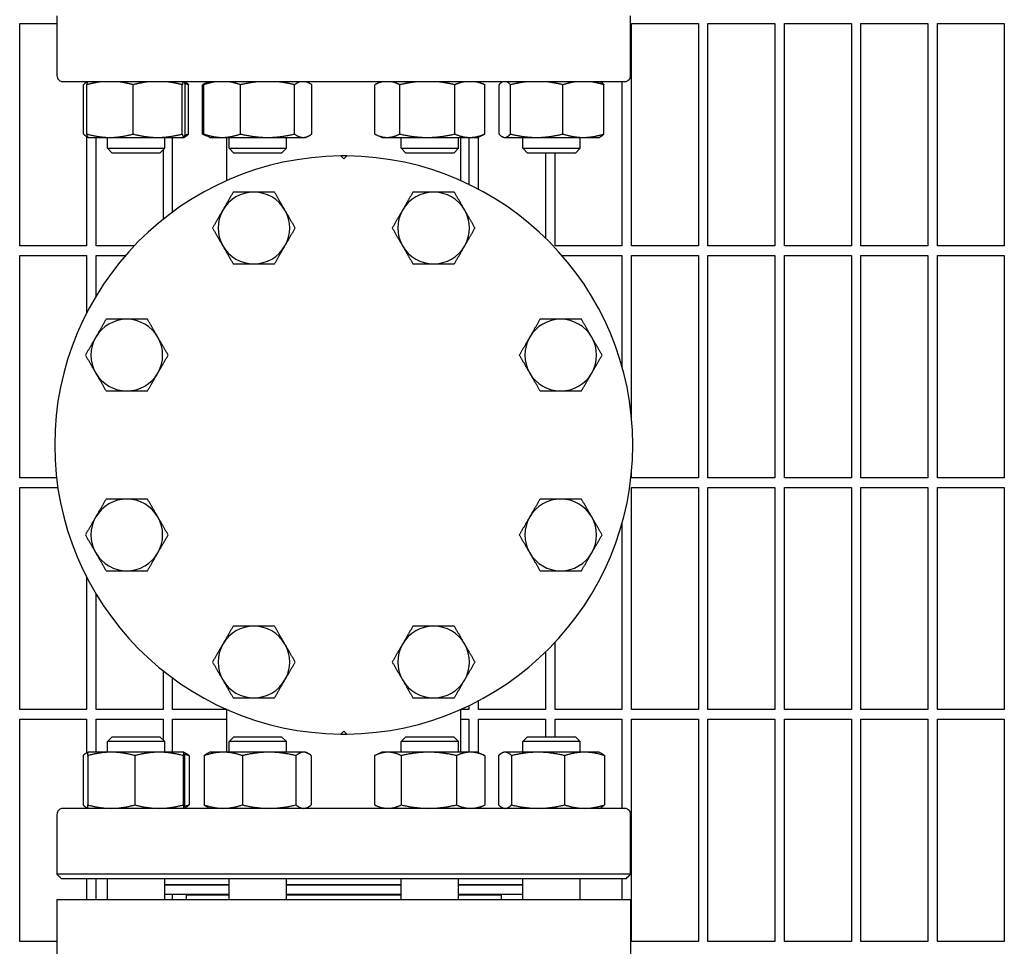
# Model space of a CAD drawing. Header units: inches. Extents: x 5 to 1128, y -85 to 748.
# Tile 667 of 693: x 758 to 771, y 588 to 601. Entities that reach past the tile are written whole.
import ezdxf

# ---------------------------------------------------------------- set-up
doc = ezdxf.new("R2010")
doc.units = ezdxf.units.IN
doc.header["$LTSCALE"] = 32
doc.header["$MEASUREMENT"] = 0
doc.layers.add('Visible (ANSI)', color=7, linetype='Continuous', lineweight=30)

msp = doc.modelspace()

# ---------------------------------------------------------------- linework, layer by layer
at = {"layer": 'Visible (ANSI)'}
for p, q in [((758.16084, 600.55698), (758.16084, 599.77352)), ((765.66043, 599.77352), (765.66043, 600.55698)), ((757.67313, 597.54728), (757.67313, 600.45353)), ((757.67313, 600.45353), (758.16084, 600.45353)), ((765.67313, 597.54728), (765.67313, 600.45353)), ((765.67313, 600.45353), (766.54813, 600.45353)), ((766.54813, 600.45353), (766.54813, 597.54728)), ((766.67313, 597.54728), (766.67313, 600.45353)), ((766.67313, 600.45353), (767.54813, 600.45353)), ((767.54813, 600.45353), (767.54813, 597.54728)), ((767.67313, 597.54728), (767.67313, 600.45353)), ((767.67313, 600.45353), (768.54813, 600.45353)), ((768.54813, 600.45353), (768.54813, 597.54728)), ((768.67313, 597.54728), (768.67313, 600.45353)), ((768.67313, 600.45353), (769.54813, 600.45353)), ((769.54813, 600.45353), (769.54813, 597.54728)), ((769.67313, 597.54728), (769.67313, 600.45353)), ((769.67313, 600.45353), (770.54813, 600.45353)), ((770.54813, 600.45353), (770.54813, 597.54728)), ((765.58189, 599.69478), (758.23937, 599.69478)), ((758.50836, 599.01087), (758.50836, 599.65469)), ((758.54813, 599.69478), (758.54813, 599.68939)), ((758.55095, 599.01087), (758.55095, 599.65469)), ((758.5587, 599.69478), (758.55565, 599.69335)), ((759.15568, 599.01087), (759.15568, 599.65469)), ((759.79915, 599.01087), (759.79915, 599.65469)), ((759.83015, 599.69478), (759.83321, 599.69335)), ((759.8379, 599.01087), (759.8379, 599.65469)), ((759.88049, 599.01087), (759.88049, 599.65469)), ((760.0649, 599.01087), (760.0649, 599.65469)), ((760.07942, 599.01087), (760.07942, 599.65469)), ((760.12809, 599.68465), (760.08457, 599.66435)), ((760.14982, 599.69478), (760.12809, 599.68465)), ((760.5616, 599.01087), (760.5616, 599.65469)), ((761.26772, 599.01087), (761.26772, 599.65469)), ((761.42127, 599.69478), (761.443, 599.68465)), ((761.49166, 599.01087), (761.49166, 599.65469)), ((762.31508, 599.01087), (762.31508, 599.65469)), ((762.4, 599.69478), (762.33475, 599.66435)), ((762.64184, 599.01087), (762.64184, 599.65469)), ((763.36249, 599.01087), (763.36249, 599.65469)), ((763.67144, 599.69478), (763.73669, 599.66435)), ((763.75637, 599.01087), (763.75637, 599.65469)), ((763.94078, 599.01087), (763.94078, 599.65469)), ((763.99112, 599.69478), (763.98806, 599.69335)), ((764.08986, 599.01087), (764.08986, 599.65469)), ((764.77593, 599.01087), (764.77593, 599.65469)), ((765.26256, 599.69478), (765.26562, 599.69335)), ((765.3129, 599.01087), (765.3129, 599.65469)), ((765.54813, 599.69478), (765.54813, 597.54728)), ((758.54813, 598.97617), (758.54813, 597.54728)), ((758.56852, 598.9662), (758.55565, 598.97221)), ((758.56943, 598.96578), (758.56852, 598.9662)), ((758.56943, 598.96578), (758.85332, 598.96578)), ((758.67313, 597.54728), (758.67313, 598.96578)), ((758.81943, 598.82478), (758.81943, 598.96578)), ((758.85332, 598.96578), (759.47741, 598.96578)), ((759.47741, 598.96578), (759.81853, 598.96578)), ((759.56943, 598.82478), (759.56943, 598.96578)), ((759.67313, 597.99083), (759.67313, 598.96578)), ((759.81853, 598.96578), (759.81943, 598.96578)), ((759.81943, 598.96578), (759.82033, 598.9662)), ((759.82033, 598.9662), (759.83321, 598.97221)), ((760.12809, 598.98091), (760.08457, 599.0012)), ((760.16054, 598.96578), (760.12809, 598.98091)), ((760.16054, 598.96578), (760.32051, 598.96578)), ((760.32051, 598.96578), (760.91466, 598.96578)), ((760.38111, 598.40099), (760.38111, 598.96578)), ((760.41054, 598.82478), (760.41054, 598.96578)), ((760.91466, 598.96578), (761.37969, 598.96578)), ((761.16054, 598.82478), (761.16054, 598.96578)), ((761.37969, 598.96578), (761.41054, 598.96578)), ((761.41054, 598.96578), (761.443, 598.98091)), ((762.41072, 598.96578), (762.33475, 599.0012)), ((762.41072, 598.96578), (762.47846, 598.96578)), ((762.47846, 598.96578), (763.00216, 598.96578)), ((762.66072, 598.82478), (762.66072, 598.96578)), ((763.00216, 598.96578), (763.55943, 598.96578)), ((763.41072, 598.82478), (763.41072, 598.96578)), ((763.44016, 598.40099), (763.44016, 598.96578)), ((763.54813, 598.96578), (763.54813, 598.35116)), ((763.55943, 598.96578), (763.66072, 598.96578)), ((763.66072, 598.96578), (763.73669, 599.0012)), ((763.67313, 598.28819), (763.67313, 598.97157)), ((764.00184, 598.96578), (763.98806, 598.97221)), ((764.00184, 598.96578), (764.01532, 598.96578)), ((764.01532, 598.96578), (764.4329, 598.96578)), ((764.25184, 598.82478), (764.25184, 598.96578)), ((764.4329, 598.96578), (765.04441, 598.96578)), ((765.00184, 598.82478), (765.00184, 598.96578)), ((765.04441, 598.96578), (765.25184, 598.96578)), ((765.25184, 598.96578), (765.26562, 598.97221)), ((758.81943, 598.82478), (759.56943, 598.82478)), ((758.88193, 598.76228), (758.81943, 598.82478)), ((759.50693, 598.76228), (759.56943, 598.82478)), ((760.41054, 598.82478), (761.16054, 598.82478)), ((760.47304, 598.76228), (760.41054, 598.82478)), ((761.09804, 598.76228), (761.16054, 598.82478)), ((762.66072, 598.82478), (763.41072, 598.82478)), ((762.72322, 598.76228), (762.66072, 598.82478)), ((763.34822, 598.76228), (763.41072, 598.82478)), ((764.25184, 598.82478), (765.00184, 598.82478)), ((764.31434, 598.76228), (764.25184, 598.82478)), ((764.93934, 598.76228), (765.00184, 598.82478)), ((759.50693, 598.76228), (758.88193, 598.76228)), ((759.54813, 598.80349), (759.54813, 597.89494)), ((761.09804, 598.76228), (760.47304, 598.76228)), ((761.91063, 598.68494), (761.87147, 598.7241)), ((761.9498, 598.7241), (761.91063, 598.68494)), ((763.34822, 598.76228), (762.72322, 598.76228)), ((764.93934, 598.76228), (764.31434, 598.76228)), ((764.54813, 598.76228), (764.54813, 597.65189)), ((764.67313, 597.54728), (764.67313, 598.76228)), ((758.54813, 597.54728), (757.67313, 597.54728)), ((759.16986, 597.54728), (758.67313, 597.54728)), ((765.54813, 597.54728), (764.67313, 597.54728)), ((766.54813, 597.54728), (765.67313, 597.54728)), ((767.54813, 597.54728), (766.67313, 597.54728)), ((768.54813, 597.54728), (767.67313, 597.54728)), ((769.54813, 597.54728), (768.67313, 597.54728)), ((770.54813, 597.54728), (769.67313, 597.54728)), ((757.67313, 594.51603), (757.67313, 597.42228)), ((757.67313, 597.42228), (758.54813, 597.42228)), ((758.54813, 597.42228), (758.54813, 596.67059)), ((758.67313, 596.89502), (758.67313, 597.42228)), ((758.67313, 597.42228), (759.05637, 597.42228)), ((764.7649, 597.42228), (765.54813, 597.42228)), ((765.54813, 597.42228), (765.54813, 595.97114)), ((765.67313, 595.30314), (765.67313, 597.42228)), ((765.67313, 597.42228), (766.54813, 597.42228)), ((766.54813, 597.42228), (766.54813, 594.51603)), ((766.67313, 594.51603), (766.67313, 597.42228)), ((766.67313, 597.42228), (767.54813, 597.42228)), ((767.54813, 597.42228), (767.54813, 594.51603)), ((767.67313, 594.51603), (767.67313, 597.42228)), ((767.67313, 597.42228), (768.54813, 597.42228)), ((768.54813, 597.42228), (768.54813, 594.51603)), ((768.67313, 594.51603), (768.67313, 597.42228)), ((768.67313, 597.42228), (769.54813, 597.42228)), ((769.54813, 597.42228), (769.54813, 594.51603)), ((769.67313, 594.51603), (769.67313, 597.42228)), ((769.67313, 597.42228), (770.54813, 597.42228)), ((770.54813, 597.42228), (770.54813, 594.51603)), ((765.67313, 594.51603), (765.67313, 594.58642)), ((758.1555, 594.51603), (757.67313, 594.51603)), ((766.54813, 594.51603), (765.67313, 594.51603)), ((767.54813, 594.51603), (766.67313, 594.51603)), ((768.54813, 594.51603), (767.67313, 594.51603)), ((769.54813, 594.51603), (768.67313, 594.51603)), ((770.54813, 594.51603), (769.67313, 594.51603)), ((757.67313, 591.48478), (757.67313, 594.39103)), ((757.67313, 594.39103), (758.17189, 594.39103)), ((765.67313, 591.48478), (765.67313, 594.39103)), ((765.67313, 594.39103), (766.54813, 594.39103)), ((766.54813, 594.39103), (766.54813, 591.48478)), ((766.67313, 591.48478), (766.67313, 594.39103)), ((766.67313, 594.39103), (767.54813, 594.39103)), ((767.54813, 594.39103), (767.54813, 591.48478)), ((767.67313, 591.48478), (767.67313, 594.39103)), ((767.67313, 594.39103), (768.54813, 594.39103)), ((768.54813, 594.39103), (768.54813, 591.48478)), ((768.67313, 591.48478), (768.67313, 594.39103)), ((768.67313, 594.39103), (769.54813, 594.39103)), ((769.54813, 594.39103), (769.54813, 591.48478)), ((769.67313, 591.48478), (769.67313, 594.39103)), ((769.67313, 594.39103), (770.54813, 594.39103)), ((770.54813, 594.39103), (770.54813, 591.48478)), ((765.54813, 593.91842), (765.54813, 591.48478)), ((758.54813, 593.21897), (758.54813, 591.48478)), ((758.67313, 591.48478), (758.67313, 592.99454)), ((764.67313, 591.48478), (764.67313, 592.36536)), ((764.54813, 592.23767), (764.54813, 591.48478)), ((759.54813, 591.99462), (759.54813, 591.48478)), ((759.67313, 591.48478), (759.67313, 591.89873)), ((758.54813, 591.48478), (757.67313, 591.48478)), ((759.54813, 591.48478), (758.67313, 591.48478)), ((760.38111, 591.48478), (759.67313, 591.48478)), ((760.38111, 590.92878), (760.38111, 591.48857)), ((763.44016, 590.92878), (763.44016, 591.48857)), ((763.54813, 591.48478), (763.44016, 591.48478)), ((763.54813, 591.5384), (763.54813, 591.48478)), ((763.67313, 591.48478), (763.67313, 591.60137)), ((764.54813, 591.48478), (763.67313, 591.48478)), ((765.54813, 591.48478), (764.67313, 591.48478)), ((766.54813, 591.48478), (765.67313, 591.48478)), ((767.54813, 591.48478), (766.67313, 591.48478)), ((768.54813, 591.48478), (767.67313, 591.48478)), ((769.54813, 591.48478), (768.67313, 591.48478)), ((770.54813, 591.48478), (769.67313, 591.48478)), ((757.67313, 588.45353), (757.67313, 591.35978)), ((757.67313, 591.35978), (758.54813, 591.35978)), ((758.54813, 591.35978), (758.54813, 590.91881)), ((758.67313, 590.92878), (758.67313, 591.35978)), ((758.67313, 591.35978), (759.54813, 591.35978)), ((759.54813, 591.35978), (759.54813, 591.08857)), ((759.67313, 590.92878), (759.67313, 591.35978)), ((759.67313, 591.35978), (760.38111, 591.35978)), ((763.44016, 591.35978), (763.54813, 591.35978)), ((763.54813, 591.35978), (763.54813, 590.92878)), ((763.67313, 590.92299), (763.67313, 591.35978)), ((763.67313, 591.35978), (764.54813, 591.35978)), ((764.54813, 591.35978), (764.54813, 591.12978)), ((764.67313, 591.12978), (764.67313, 591.35978)), ((764.67313, 591.35978), (765.54813, 591.35978)), ((765.54813, 591.35978), (765.54813, 590.19478)), ((765.67313, 588.45353), (765.67313, 591.35978)), ((765.67313, 591.35978), (766.54813, 591.35978)), ((766.54813, 591.35978), (766.54813, 588.45353)), ((766.67313, 588.45353), (766.67313, 591.35978)), ((766.67313, 591.35978), (767.54813, 591.35978)), ((767.54813, 591.35978), (767.54813, 588.45353)), ((767.67313, 588.45353), (767.67313, 591.35978)), ((767.67313, 591.35978), (768.54813, 591.35978)), ((768.54813, 591.35978), (768.54813, 588.45353)), ((768.67313, 588.45353), (768.67313, 591.35978)), ((768.67313, 591.35978), (769.54813, 591.35978)), ((769.54813, 591.35978), (769.54813, 588.45353)), ((769.67313, 588.45353), (769.67313, 591.35978)), ((769.67313, 591.35978), (770.54813, 591.35978)), ((770.54813, 591.35978), (770.54813, 588.45353)), ((758.88193, 591.12978), (758.81943, 591.06728)), ((758.88193, 591.12978), (759.50693, 591.12978)), ((759.50693, 591.12978), (759.56943, 591.06728)), ((760.47304, 591.12978), (760.41054, 591.06728)), ((760.47304, 591.12978), (761.09804, 591.12978)), ((761.09804, 591.12978), (761.16054, 591.06728)), ((761.87147, 591.16546), (761.91063, 591.20462)), ((761.91063, 591.20462), (761.9498, 591.16546)), ((762.72322, 591.12978), (762.66072, 591.06728)), ((762.72322, 591.12978), (763.34822, 591.12978)), ((763.34822, 591.12978), (763.41072, 591.06728)), ((764.31434, 591.12978), (764.25184, 591.06728)), ((764.31434, 591.12978), (764.93934, 591.12978)), ((764.93934, 591.12978), (765.00184, 591.06728)), ((759.56943, 591.06728), (758.81943, 591.06728)), ((758.81943, 590.92878), (758.81943, 591.06728)), ((759.56943, 590.92878), (759.56943, 591.06728)), ((761.16054, 591.06728), (760.41054, 591.06728)), ((760.41054, 590.92878), (760.41054, 591.06728)), ((761.16054, 590.92878), (761.16054, 591.06728)), ((763.41072, 591.06728), (762.66072, 591.06728)), ((762.66072, 590.92878), (762.66072, 591.06728)), ((763.41072, 590.92878), (763.41072, 591.06728)), ((765.00184, 591.06728), (764.25184, 591.06728)), ((764.25184, 590.92878), (764.25184, 591.06728)), ((765.00184, 590.92878), (765.00184, 591.06728)), ((758.50132, 590.88369), (758.50132, 590.23987)), ((758.56929, 590.92872), (758.55079, 590.92009)), ((758.56213, 590.88369), (758.56213, 590.23987)), ((758.56943, 590.92878), (758.56929, 590.92872)), ((758.87085, 590.92878), (758.56943, 590.92878)), ((759.49572, 590.92878), (758.87085, 590.92878)), ((759.17957, 590.88369), (759.17957, 590.23987)), ((759.81929, 590.92878), (759.49572, 590.92878)), ((759.81186, 590.88369), (759.81186, 590.23987)), ((759.81943, 590.92878), (759.81929, 590.92878)), ((759.81943, 590.92878), (759.81956, 590.92872)), ((759.81956, 590.92872), (759.83806, 590.92009)), ((759.82672, 590.88369), (759.82672, 590.23987)), ((759.88753, 590.88369), (759.88753, 590.23987)), ((760.08475, 590.88369), (760.08475, 590.23987)), ((760.16054, 590.92878), (760.13477, 590.91676)), ((760.3346, 590.92878), (760.16054, 590.92878)), ((760.93484, 590.92878), (760.3346, 590.92878)), ((760.58444, 590.88369), (760.58444, 590.23987)), ((761.38579, 590.92878), (760.93484, 590.92878)), ((761.28524, 590.88369), (761.28524, 590.23987)), ((761.41054, 590.92878), (761.38579, 590.92878)), ((761.41054, 590.92878), (761.43632, 590.91676)), ((761.48634, 590.88369), (761.48634, 590.23987)), ((762.31419, 590.88369), (762.31419, 590.23987)), ((762.41072, 590.92878), (762.32236, 590.88758)), ((762.48814, 590.92878), (762.41072, 590.92878)), ((763.02285, 590.92878), (762.48814, 590.92878)), ((762.66208, 590.88369), (762.66208, 590.23987)), ((763.57044, 590.92878), (763.02285, 590.92878)), ((763.38362, 590.88369), (763.38362, 590.23987)), ((763.66072, 590.92878), (763.57044, 590.92878)), ((763.66072, 590.92878), (763.74908, 590.88758)), ((763.75726, 590.88369), (763.75726, 590.23987)), ((763.93374, 590.88369), (763.93374, 590.23987)), ((764.00184, 590.92878), (763.98321, 590.92009)), ((764.01993, 590.92878), (764.00184, 590.92878)), ((764.45268, 590.92878), (764.01993, 590.92878)), ((764.10613, 590.88369), (764.10613, 590.23987)), ((765.05959, 590.92878), (764.45268, 590.92878)), ((764.79923, 590.88369), (764.79923, 590.23987)), ((765.25184, 590.92878), (765.05959, 590.92878)), ((765.25184, 590.92878), (765.27047, 590.92009)), ((765.31994, 590.88369), (765.31994, 590.23987)), ((765.58189, 590.19478), (758.23937, 590.19478)), ((758.54813, 590.20475), (758.54813, 590.19478)), ((758.56929, 590.19484), (758.55079, 590.20347)), ((758.56943, 590.19478), (758.56929, 590.19484)), ((759.81943, 590.19478), (759.81956, 590.19484)), ((759.81956, 590.19484), (759.83806, 590.20347)), ((760.16054, 590.19478), (760.13477, 590.2068)), ((761.41054, 590.19478), (761.43632, 590.2068)), ((762.41072, 590.19478), (762.32236, 590.23598)), ((763.66072, 590.19478), (763.74908, 590.23598)), ((764.00184, 590.19478), (763.98321, 590.20347)), ((765.25184, 590.19478), (765.27047, 590.20347)), ((758.16084, 590.11604), (758.16084, 589.33258)), ((765.66043, 589.33258), (765.66043, 590.11604)), ((765.66043, 589.33258), (758.16084, 589.33258)), ((758.21969, 589.27352), (758.2, 589.29321)), ((765.60158, 589.27352), (765.62126, 589.29321)), ((765.60158, 589.27352), (758.21969, 589.27352)), ((758.54813, 589.27352), (758.54813, 589.00478)), ((758.67313, 589.00478), (758.67313, 589.27352)), ((758.81943, 589.00478), (758.81943, 589.27352)), ((759.56943, 589.00478), (759.56943, 589.27352)), ((760.41054, 589.19478), (759.56943, 589.19478)), ((760.41054, 589.18978), (759.56943, 589.18978)), ((759.67313, 589.18978), (759.67313, 589.19478)), ((759.97063, 589.18978), (759.97063, 589.19478)), ((760.41054, 589.00478), (760.41054, 589.27352)), ((761.16054, 589.00478), (761.16054, 589.27352)), ((762.66072, 589.19478), (761.16054, 589.19478)), ((762.66072, 589.18978), (761.16054, 589.18978)), ((762.66072, 589.00478), (762.66072, 589.27352)), ((763.41072, 589.00478), (763.41072, 589.27352)), ((764.25184, 589.19478), (763.41072, 589.19478)), ((764.25184, 589.18978), (763.41072, 589.18978)), ((763.85063, 589.18978), (763.85063, 589.19478)), ((764.25184, 589.00478), (764.25184, 589.27352)), ((765.00184, 589.00478), (765.00184, 589.27352)), ((765.54813, 589.27352), (765.54813, 589.00478)), ((760.41054, 589.06978), (759.56943, 589.06978)), ((759.67313, 589.00478), (759.67313, 589.06978)), ((759.85063, 589.06478), (760.41054, 589.06478)), ((759.85063, 589.06478), (759.85063, 589.00478)), ((759.97063, 589.06478), (759.97063, 589.06978)), ((762.66072, 589.06978), (761.16054, 589.06978)), ((761.16054, 589.06478), (762.66072, 589.06478)), ((764.25184, 589.06978), (763.41072, 589.06978)), ((763.41072, 589.06478), (763.97063, 589.06478)), ((763.85063, 589.06478), (763.85063, 589.06978)), ((763.97063, 589.06478), (763.97063, 589.00478)), ((758.16063, 589.00478), (765.66063, 589.00478)), ((758.16063, 589.00478), (758.16063, 588.06478)), ((765.66063, 589.00478), (765.66063, 588.06478)), ((758.16063, 588.45353), (757.67313, 588.45353)), ((766.54813, 588.45353), (765.67313, 588.45353)), ((767.54813, 588.45353), (766.67313, 588.45353)), ((768.54813, 588.45353), (767.67313, 588.45353)), ((769.54813, 588.45353), (768.67313, 588.45353)), ((770.54813, 588.45353), (769.67313, 588.45353))]:
    msp.add_line(p, q, dxfattribs=at)
for centre, radius, start, end in [((758.23937, 599.77352), 0.07874, 240.000001, 270), ((760.06614, 599.37982), 0.31496, 77.56371, 90), ((763.75512, 599.37982), 0.31496, 90, 102.43629), ((765.58189, 599.77352), 0.07874, 270, 299.999999), ((761.91063, 594.94478), 3.77953, 90.593765, 269.406235), ((761.91063, 594.94478), 3.77953, 89.406235, 90.593765), ((761.91063, 594.94478), 3.77953, 270.593765, 89.406235), ((760.73546, 597.78189), 0.46875, 90, 150), ((760.73546, 597.78189), 0.46875, 30, 90), ((763.0858, 597.78189), 0.46875, 90, 150), ((763.0858, 597.78189), 0.46875, 30, 90), ((760.73546, 597.78189), 0.46875, 150, 210), ((760.73546, 597.78189), 0.46875, 330, 30), ((763.0858, 597.78189), 0.46875, 150, 210), ((763.0858, 597.78189), 0.46875, 330, 30), ((760.73546, 597.78189), 0.46875, 210, 270), ((760.73546, 597.78189), 0.46875, 270, 330), ((763.0858, 597.78189), 0.46875, 210, 270), ((763.0858, 597.78189), 0.46875, 270, 330), ((759.07352, 596.11995), 0.46875, 90, 150), ((759.07352, 596.11995), 0.46875, 30, 90), ((764.74774, 596.11995), 0.46875, 90, 150), ((764.74774, 596.11995), 0.46875, 30, 90), ((759.07352, 596.11995), 0.46875, 150, 210), ((759.07352, 596.11995), 0.46875, 330, 30), ((764.74774, 596.11995), 0.46875, 150, 210), ((764.74774, 596.11995), 0.46875, 330, 30), ((759.07352, 596.11995), 0.46875, 210, 270), ((759.07352, 596.11995), 0.46875, 270, 330), ((764.74774, 596.11995), 0.46875, 210, 270), ((764.74774, 596.11995), 0.46875, 270, 330), ((759.07352, 593.76961), 0.46875, 90, 150), ((759.07352, 593.76961), 0.46875, 30, 90), ((764.74774, 593.76961), 0.46875, 90, 150), ((764.74774, 593.76961), 0.46875, 30, 90), ((759.07352, 593.76961), 0.46875, 150, 210), ((759.07352, 593.76961), 0.46875, 330, 30), ((764.74774, 593.76961), 0.46875, 150, 210), ((764.74774, 593.76961), 0.46875, 330, 30), ((759.07352, 593.76961), 0.46875, 210, 270), ((759.07352, 593.76961), 0.46875, 270, 330), ((764.74774, 593.76961), 0.46875, 210, 270), ((764.74774, 593.76961), 0.46875, 270, 330), ((760.73546, 592.10767), 0.46875, 90, 150), ((760.73546, 592.10767), 0.46875, 30, 90), ((763.0858, 592.10767), 0.46875, 90, 150), ((763.0858, 592.10767), 0.46875, 30, 90), ((760.73546, 592.10767), 0.46875, 150, 210), ((760.73546, 592.10767), 0.46875, 330, 30), ((763.0858, 592.10767), 0.46875, 150, 210), ((763.0858, 592.10767), 0.46875, 330, 30), ((760.73546, 592.10767), 0.46875, 210, 270), ((760.73546, 592.10767), 0.46875, 270, 330), ((763.0858, 592.10767), 0.46875, 210, 270), ((763.0858, 592.10767), 0.46875, 270, 330), ((761.91063, 594.94478), 3.77953, 269.406235, 270.593765), ((758.23937, 590.11604), 0.07874, 90, 119.999999), ((760.06614, 590.50974), 0.31496, 270, 283.77218), ((763.75512, 590.50974), 0.31496, 256.22782, 270), ((765.58189, 590.11604), 0.07874, 60.000001, 90)]:
    msp.add_arc(centre, radius, start, end, dxfattribs=at)
for points, knots in [([(758.16084, 599.77352), (758.16084, 599.76484), (758.16265, 599.75475), (758.16868, 599.73771), (758.17443, 599.72827), (758.18571, 599.71529), (758.19293, 599.70941), (758.2, 599.70533)], [0, 0, 0, 0, 0.066112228, 0.066112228, 0.145221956, 0.145221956, 0.222829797, 0.222829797, 0.222829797, 0.222829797]), ([(765.62126, 599.70533), (765.62834, 599.70941), (765.63555, 599.71529), (765.64683, 599.72827), (765.65258, 599.73771), (765.65862, 599.75475), (765.66043, 599.76484), (765.66043, 599.77352)], [-0.222829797, -0.222829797, -0.222829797, -0.222829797, -0.145221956, -0.145221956, -0.066112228, -0.066112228, 0, 0, 0, 0]), ([(758.2, 590.18423), (758.19293, 590.18015), (758.18571, 590.17427), (758.17443, 590.16129), (758.16868, 590.15185), (758.16265, 590.13481), (758.16084, 590.12472), (758.16084, 590.11604)], [-0.222829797, -0.222829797, -0.222829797, -0.222829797, -0.145221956, -0.145221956, -0.066112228, -0.066112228, 0, 0, 0, 0]), ([(765.66043, 590.11604), (765.66043, 590.12472), (765.65862, 590.13481), (765.65258, 590.15185), (765.64683, 590.16129), (765.63555, 590.17427), (765.62834, 590.18015), (765.62126, 590.18423)], [0, 0, 0, 0, 0.066112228, 0.066112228, 0.145221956, 0.145221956, 0.222829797, 0.222829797, 0.222829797, 0.222829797])]:
    msp.add_open_spline(points, degree=3, knots=knots, dxfattribs=at)
for points, weights in [([(758.55889, 599.69478), (758.53523, 599.68501), (758.50836, 599.65469)], [1.01693131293, 1.02520879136, 1]), ([(758.75589, 599.69478), (758.65991, 599.68501), (758.55095, 599.65469)], [1.01693131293, 1.02520879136, 1]), ([(758.55095, 599.65469), (758.55794, 599.68501), (758.56409, 599.69478)], [1, 1.02520879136, 1.01693131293]), ([(759.15568, 599.65469), (759.04672, 599.68501), (758.95074, 599.69478)], [1, 1.02520879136, 1.01693131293]), ([(759.37375, 599.69478), (759.27162, 599.68501), (759.15568, 599.65469)], [1.01693131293, 1.02520879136, 1]), ([(759.79915, 599.65469), (759.68321, 599.68501), (759.58108, 599.69478)], [1, 1.02520879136, 1.01693131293]), ([(759.81228, 599.69478), (759.80613, 599.68501), (759.79915, 599.65469)], [1.01693131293, 1.02520879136, 1]), ([(759.8379, 599.65469), (759.83092, 599.68501), (759.82477, 599.69478)], [1, 1.02520879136, 1.01693131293]), ([(759.83321, 599.69335), (759.85541, 599.683), (759.88049, 599.65469)], [1.01790006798, 1.02349908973, 1]), ([(759.88049, 599.65469), (759.85707, 599.66203), (759.83459, 599.66812)], [1, 1.00598709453, 1.01008535]), ([(760.11106, 599.67577), (760.08873, 599.66696), (760.0649, 599.65469)], [1.01477953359, 1.01005189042, 1]), ([(760.24283, 599.69478), (760.1663, 599.68501), (760.07942, 599.65469)], [1.01693131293, 1.02520879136, 1]), ([(760.07942, 599.65469), (760.10489, 599.67383), (760.12809, 599.68465)], [1, 1.01576329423, 1.01843306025]), ([(760.5616, 599.65469), (760.47472, 599.68501), (760.39819, 599.69478)], [1, 1.02520879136, 1.01693131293]), ([(760.8009, 599.69478), (760.68882, 599.68501), (760.5616, 599.65469)], [1.01693131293, 1.02520879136, 1]), ([(761.26772, 599.65469), (761.14049, 599.68501), (761.02842, 599.69478)], [1, 1.02520879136, 1.01693131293]), ([(761.34361, 599.69478), (761.30807, 599.68501), (761.26772, 599.65469)], [1.01693131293, 1.02520879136, 1]), ([(761.49166, 599.65469), (761.45131, 599.68501), (761.41577, 599.69478)], [1, 1.02520879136, 1.01693131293]), ([(762.42581, 599.69478), (762.37395, 599.68501), (762.31508, 599.65469)], [1.01693131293, 1.02520879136, 1]), ([(762.64184, 599.65469), (762.58296, 599.68501), (762.5311, 599.69478)], [1, 1.02520879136, 1.01693131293]), ([(762.88606, 599.69478), (762.77169, 599.68501), (762.64184, 599.65469)], [1.01693131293, 1.02520879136, 1]), ([(763.36249, 599.65469), (763.23264, 599.68501), (763.11826, 599.69478)], [1, 1.02520879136, 1.01693131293]), ([(763.49597, 599.69478), (763.43346, 599.68501), (763.36249, 599.65469)], [1.01693131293, 1.02520879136, 1]), ([(763.75637, 599.65469), (763.6854, 599.68501), (763.62288, 599.69478)], [1, 1.02520879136, 1.01693131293]), ([(763.73669, 599.66435), (763.74639, 599.65983), (763.75637, 599.65469)], [1.00744927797, 1.00418639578, 1]), ([(763.9913, 599.69478), (763.96764, 599.68501), (763.94078, 599.65469)], [1.01693131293, 1.02520879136, 1]), ([(764.08986, 599.65469), (764.063, 599.68501), (764.03934, 599.69478)], [1, 1.02520879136, 1.01693131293]), ([(764.32237, 599.69478), (764.21348, 599.68501), (764.08986, 599.65469)], [1.01693131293, 1.02520879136, 1]), ([(764.77593, 599.65469), (764.65231, 599.68501), (764.54342, 599.69478)], [1, 1.02520879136, 1.01693131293]), ([(764.9579, 599.69478), (764.87268, 599.68501), (764.77593, 599.65469)], [1.01693131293, 1.02520879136, 1]), ([(765.3129, 599.65469), (765.21615, 599.68501), (765.13092, 599.69478)], [1, 1.02520879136, 1.01693131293]), ([(765.26562, 599.69335), (765.28782, 599.683), (765.3129, 599.65469)], [1.01790006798, 1.02349908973, 1]), ([(758.50836, 599.01087), (758.53908, 598.9762), (758.56591, 598.96829)], [1, 1.02892942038, 1.01375847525]), ([(758.55095, 599.01087), (758.71299, 598.96578), (758.85332, 598.96578)], [1, 1.0379548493, 1]), ([(758.56852, 598.9662), (758.56036, 598.97001), (758.55095, 599.01087)], [1.00664623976, 1.03427494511, 1]), ([(758.85332, 598.96578), (758.99364, 598.96578), (759.15568, 599.01087)], [1, 1.0379548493, 1]), ([(759.15568, 599.01087), (759.3281, 598.96578), (759.47741, 598.96578)], [1, 1.0379548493, 1]), ([(759.47741, 598.96578), (759.62673, 598.96578), (759.79915, 599.01087)], [1, 1.0379548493, 1]), ([(759.79915, 599.01087), (759.80953, 598.96578), (759.81853, 598.96578)], [1, 1.0379548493, 1]), ([(759.81853, 598.96578), (759.82752, 598.96578), (759.8379, 599.01087)], [1, 1.0379548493, 1]), ([(759.88049, 599.01087), (759.85541, 598.98256), (759.83321, 598.97221)], [1, 1.02349908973, 1.01790006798]), ([(759.83459, 598.99744), (759.85707, 599.00353), (759.88049, 599.01087)], [1.01008535, 1.00598709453, 1]), ([(760.0649, 599.01087), (760.08873, 598.9986), (760.11106, 598.98979)], [1, 1.01005189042, 1.01477953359]), ([(760.07942, 599.01087), (760.20862, 598.96578), (760.32051, 598.96578)], [1, 1.0379548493, 1]), ([(760.12809, 598.98091), (760.10489, 598.99173), (760.07942, 599.01087)], [1.01843306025, 1.01576329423, 1]), ([(760.32051, 598.96578), (760.4324, 598.96578), (760.5616, 599.01087)], [1, 1.0379548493, 1]), ([(760.5616, 599.01087), (760.7508, 598.96578), (760.91466, 598.96578)], [1, 1.0379548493, 1]), ([(760.91466, 598.96578), (761.07851, 598.96578), (761.26772, 599.01087)], [1, 1.0379548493, 1]), ([(761.26772, 599.01087), (761.32772, 598.96578), (761.37969, 598.96578)], [1, 1.0379548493, 1]), ([(761.37969, 598.96578), (761.43166, 598.96578), (761.49166, 599.01087)], [1, 1.0379548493, 1]), ([(762.31508, 599.01087), (762.40263, 598.96578), (762.47846, 598.96578)], [1, 1.0379548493, 1]), ([(762.47846, 598.96578), (762.55428, 598.96578), (762.64184, 599.01087)], [1, 1.0379548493, 1]), ([(762.64184, 599.01087), (762.83494, 598.96578), (763.00216, 598.96578)], [1, 1.0379548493, 1]), ([(763.00216, 598.96578), (763.16939, 598.96578), (763.36249, 599.01087)], [1, 1.0379548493, 1]), ([(763.36249, 599.01087), (763.46803, 598.96578), (763.55943, 598.96578)], [1, 1.0379548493, 1]), ([(763.55943, 598.96578), (763.65083, 598.96578), (763.75637, 599.01087)], [1, 1.0379548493, 1]), ([(763.75637, 599.01087), (763.74639, 599.00573), (763.73669, 599.0012)], [1, 1.00418639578, 1.00744927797]), ([(763.94078, 599.01087), (763.98072, 598.96578), (764.01532, 598.96578)], [1, 1.0379548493, 1]), ([(764.01532, 598.96578), (764.04992, 598.96578), (764.08986, 599.01087)], [1, 1.0379548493, 1]), ([(764.08986, 599.01087), (764.27369, 598.96578), (764.4329, 598.96578)], [1, 1.0379548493, 1]), ([(764.4329, 598.96578), (764.5921, 598.96578), (764.77593, 599.01087)], [1, 1.0379548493, 1]), ([(764.77593, 599.01087), (764.91981, 598.96578), (765.04441, 598.96578)], [1, 1.0379548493, 1]), ([(765.04441, 598.96578), (765.16902, 598.96578), (765.3129, 599.01087)], [1, 1.0379548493, 1]), ([(765.3129, 599.01087), (765.28782, 598.98256), (765.26562, 598.97221)], [1, 1.02349908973, 1.01790006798]), ([(760.46483, 598.25064), (760.39231, 598.12504), (760.32951, 598.01627)], [1.01001874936, 1.04314139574, 1]), ([(760.73546, 598.25064), (760.60986, 598.25064), (760.46483, 598.25064)], [1, 1.04314139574, 1.01001874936]), ([(761.0061, 598.25064), (760.86106, 598.25064), (760.73546, 598.25064)], [1.01001874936, 1.04314139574, 1]), ([(761.14141, 598.01627), (761.07861, 598.12504), (761.0061, 598.25064)], [1, 1.04314139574, 1.01001874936]), ([(762.81517, 598.25064), (762.74265, 598.12504), (762.67985, 598.01627)], [1.01001874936, 1.04314139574, 1]), ([(763.0858, 598.25064), (762.9602, 598.25064), (762.81517, 598.25064)], [1, 1.04314139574, 1.01001874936]), ([(763.35644, 598.25064), (763.2114, 598.25064), (763.0858, 598.25064)], [1.01001874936, 1.04314139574, 1]), ([(763.49175, 598.01627), (763.42895, 598.12504), (763.35644, 598.25064)], [1, 1.04314139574, 1.01001874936]), ([(760.32951, 598.01627), (760.26671, 597.90749), (760.1942, 597.78189)], [1, 1.04314139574, 1.01001874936]), ([(761.27673, 597.78189), (761.20421, 597.90749), (761.14141, 598.01627)], [1.01001874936, 1.04314139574, 1]), ([(762.67985, 598.01627), (762.61705, 597.90749), (762.54454, 597.78189)], [1, 1.04314139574, 1.01001874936]), ([(763.62707, 597.78189), (763.55455, 597.90749), (763.49175, 598.01627)], [1.01001874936, 1.04314139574, 1]), ([(760.1942, 597.78189), (760.26671, 597.65629), (760.32951, 597.54752)], [1.01001874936, 1.04314139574, 1]), ([(761.14141, 597.54752), (761.20421, 597.65629), (761.27673, 597.78189)], [1, 1.04314139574, 1.01001874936]), ([(762.54454, 597.78189), (762.61705, 597.65629), (762.67985, 597.54752)], [1.01001874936, 1.04314139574, 1]), ([(763.49175, 597.54752), (763.55455, 597.65629), (763.62707, 597.78189)], [1, 1.04314139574, 1.01001874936]), ([(760.32951, 597.54752), (760.39231, 597.43874), (760.46483, 597.31314)], [1, 1.04314139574, 1.01001874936]), ([(761.0061, 597.31314), (761.07861, 597.43874), (761.14141, 597.54752)], [1.01001874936, 1.04314139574, 1]), ([(762.67985, 597.54752), (762.74265, 597.43874), (762.81517, 597.31314)], [1, 1.04314139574, 1.01001874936]), ([(763.35644, 597.31314), (763.42895, 597.43874), (763.49175, 597.54752)], [1.01001874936, 1.04314139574, 1]), ([(760.46483, 597.31314), (760.60986, 597.31314), (760.73546, 597.31314)], [1.01001874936, 1.04314139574, 1]), ([(760.73546, 597.31314), (760.86106, 597.31314), (761.0061, 597.31314)], [1, 1.04314139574, 1.01001874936]), ([(762.81517, 597.31314), (762.9602, 597.31314), (763.0858, 597.31314)], [1.01001874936, 1.04314139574, 1]), ([(763.0858, 597.31314), (763.2114, 597.31314), (763.35644, 597.31314)], [1, 1.04314139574, 1.01001874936]), ([(758.80289, 596.5887), (758.73037, 596.4631), (758.66757, 596.35432)], [1.01001874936, 1.04314139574, 1]), ([(759.07352, 596.5887), (758.94792, 596.5887), (758.80289, 596.5887)], [1, 1.04314139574, 1.01001874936]), ([(759.34416, 596.5887), (759.19912, 596.5887), (759.07352, 596.5887)], [1.01001874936, 1.04314139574, 1]), ([(759.47947, 596.35432), (759.41667, 596.4631), (759.34416, 596.5887)], [1, 1.04314139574, 1.01001874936]), ([(764.47711, 596.5887), (764.40459, 596.4631), (764.34179, 596.35432)], [1.01001874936, 1.04314139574, 1]), ([(764.74774, 596.5887), (764.62214, 596.5887), (764.47711, 596.5887)], [1, 1.04314139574, 1.01001874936]), ([(765.01838, 596.5887), (764.87334, 596.5887), (764.74774, 596.5887)], [1.01001874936, 1.04314139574, 1]), ([(765.15369, 596.35432), (765.09089, 596.4631), (765.01838, 596.5887)], [1, 1.04314139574, 1.01001874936]), ([(758.66757, 596.35432), (758.60477, 596.24555), (758.53226, 596.11995)], [1, 1.04314139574, 1.01001874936]), ([(759.61479, 596.11995), (759.54227, 596.24555), (759.47947, 596.35432)], [1.01001874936, 1.04314139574, 1]), ([(764.34179, 596.35432), (764.27899, 596.24555), (764.20648, 596.11995)], [1, 1.04314139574, 1.01001874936]), ([(765.28901, 596.11995), (765.21649, 596.24555), (765.15369, 596.35432)], [1.01001874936, 1.04314139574, 1]), ([(758.53226, 596.11995), (758.60477, 595.99435), (758.66757, 595.88557)], [1.01001874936, 1.04314139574, 1]), ([(759.47947, 595.88557), (759.54227, 595.99435), (759.61479, 596.11995)], [1, 1.04314139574, 1.01001874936]), ([(764.20648, 596.11995), (764.27899, 595.99435), (764.34179, 595.88557)], [1.01001874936, 1.04314139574, 1]), ([(765.15369, 595.88557), (765.21649, 595.99435), (765.28901, 596.11995)], [1, 1.04314139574, 1.01001874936]), ([(758.66757, 595.88557), (758.73037, 595.7768), (758.80289, 595.6512)], [1, 1.04314139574, 1.01001874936]), ([(759.34416, 595.6512), (759.41667, 595.7768), (759.47947, 595.88557)], [1.01001874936, 1.04314139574, 1]), ([(764.34179, 595.88557), (764.40459, 595.7768), (764.47711, 595.6512)], [1, 1.04314139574, 1.01001874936]), ([(765.01838, 595.6512), (765.09089, 595.7768), (765.15369, 595.88557)], [1.01001874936, 1.04314139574, 1]), ([(758.80289, 595.6512), (758.94792, 595.6512), (759.07352, 595.6512)], [1.01001874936, 1.04314139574, 1]), ([(759.07352, 595.6512), (759.19912, 595.6512), (759.34416, 595.6512)], [1, 1.04314139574, 1.01001874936]), ([(764.47711, 595.6512), (764.62214, 595.6512), (764.74774, 595.6512)], [1.01001874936, 1.04314139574, 1]), ([(764.74774, 595.6512), (764.87334, 595.6512), (765.01838, 595.6512)], [1, 1.04314139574, 1.01001874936]), ([(758.80289, 594.23836), (758.73037, 594.11276), (758.66757, 594.00399)], [1.01001874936, 1.04314139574, 1]), ([(759.07352, 594.23836), (758.94792, 594.23836), (758.80289, 594.23836)], [1, 1.04314139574, 1.01001874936]), ([(759.34416, 594.23836), (759.19912, 594.23836), (759.07352, 594.23836)], [1.01001874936, 1.04314139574, 1]), ([(759.47947, 594.00399), (759.41667, 594.11276), (759.34416, 594.23836)], [1, 1.04314139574, 1.01001874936]), ([(764.47711, 594.23836), (764.40459, 594.11276), (764.34179, 594.00399)], [1.01001874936, 1.04314139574, 1]), ([(764.74774, 594.23836), (764.62214, 594.23836), (764.47711, 594.23836)], [1, 1.04314139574, 1.01001874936]), ([(765.01838, 594.23836), (764.87334, 594.23836), (764.74774, 594.23836)], [1.01001874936, 1.04314139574, 1]), ([(765.15369, 594.00399), (765.09089, 594.11276), (765.01838, 594.23836)], [1, 1.04314139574, 1.01001874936]), ([(758.66757, 594.00399), (758.60477, 593.89521), (758.53226, 593.76961)], [1, 1.04314139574, 1.01001874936]), ([(759.61479, 593.76961), (759.54227, 593.89521), (759.47947, 594.00399)], [1.01001874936, 1.04314139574, 1]), ([(764.34179, 594.00399), (764.27899, 593.89521), (764.20648, 593.76961)], [1, 1.04314139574, 1.01001874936]), ([(765.28901, 593.76961), (765.21649, 593.89521), (765.15369, 594.00399)], [1.01001874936, 1.04314139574, 1]), ([(758.53226, 593.76961), (758.60477, 593.64401), (758.66757, 593.53524)], [1.01001874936, 1.04314139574, 1]), ([(759.47947, 593.53524), (759.54227, 593.64401), (759.61479, 593.76961)], [1, 1.04314139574, 1.01001874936]), ([(764.20648, 593.76961), (764.27899, 593.64401), (764.34179, 593.53524)], [1.01001874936, 1.04314139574, 1]), ([(765.15369, 593.53524), (765.21649, 593.64401), (765.28901, 593.76961)], [1, 1.04314139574, 1.01001874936]), ([(758.66757, 593.53524), (758.73037, 593.42646), (758.80289, 593.30086)], [1, 1.04314139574, 1.01001874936]), ([(759.34416, 593.30086), (759.41667, 593.42646), (759.47947, 593.53524)], [1.01001874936, 1.04314139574, 1]), ([(764.34179, 593.53524), (764.40459, 593.42646), (764.47711, 593.30086)], [1, 1.04314139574, 1.01001874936]), ([(765.01838, 593.30086), (765.09089, 593.42646), (765.15369, 593.53524)], [1.01001874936, 1.04314139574, 1]), ([(758.80289, 593.30086), (758.94792, 593.30086), (759.07352, 593.30086)], [1.01001874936, 1.04314139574, 1]), ([(759.07352, 593.30086), (759.19912, 593.30086), (759.34416, 593.30086)], [1, 1.04314139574, 1.01001874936]), ([(764.47711, 593.30086), (764.62214, 593.30086), (764.74774, 593.30086)], [1.01001874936, 1.04314139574, 1]), ([(764.74774, 593.30086), (764.87334, 593.30086), (765.01838, 593.30086)], [1, 1.04314139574, 1.01001874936]), ([(760.46483, 592.57642), (760.39231, 592.45082), (760.32951, 592.34204)], [1.01001874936, 1.04314139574, 1]), ([(760.73546, 592.57642), (760.60986, 592.57642), (760.46483, 592.57642)], [1, 1.04314139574, 1.01001874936]), ([(761.0061, 592.57642), (760.86106, 592.57642), (760.73546, 592.57642)], [1.01001874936, 1.04314139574, 1]), ([(761.14141, 592.34204), (761.07861, 592.45082), (761.0061, 592.57642)], [1, 1.04314139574, 1.01001874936]), ([(762.81517, 592.57642), (762.74265, 592.45082), (762.67985, 592.34204)], [1.01001874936, 1.04314139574, 1]), ([(763.0858, 592.57642), (762.9602, 592.57642), (762.81517, 592.57642)], [1, 1.04314139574, 1.01001874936]), ([(763.35644, 592.57642), (763.2114, 592.57642), (763.0858, 592.57642)], [1.01001874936, 1.04314139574, 1]), ([(763.49175, 592.34204), (763.42895, 592.45082), (763.35644, 592.57642)], [1, 1.04314139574, 1.01001874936]), ([(760.32951, 592.34204), (760.26671, 592.23327), (760.1942, 592.10767)], [1, 1.04314139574, 1.01001874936]), ([(761.27673, 592.10767), (761.20421, 592.23327), (761.14141, 592.34204)], [1.01001874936, 1.04314139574, 1]), ([(762.67985, 592.34204), (762.61705, 592.23327), (762.54454, 592.10767)], [1, 1.04314139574, 1.01001874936]), ([(763.62707, 592.10767), (763.55455, 592.23327), (763.49175, 592.34204)], [1.01001874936, 1.04314139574, 1]), ([(760.1942, 592.10767), (760.26671, 591.98207), (760.32951, 591.87329)], [1.01001874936, 1.04314139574, 1]), ([(761.14141, 591.87329), (761.20421, 591.98207), (761.27673, 592.10767)], [1, 1.04314139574, 1.01001874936]), ([(762.54454, 592.10767), (762.61705, 591.98207), (762.67985, 591.87329)], [1.01001874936, 1.04314139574, 1]), ([(763.49175, 591.87329), (763.55455, 591.98207), (763.62707, 592.10767)], [1, 1.04314139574, 1.01001874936]), ([(760.32951, 591.87329), (760.39231, 591.76452), (760.46483, 591.63892)], [1, 1.04314139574, 1.01001874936]), ([(761.0061, 591.63892), (761.07861, 591.76452), (761.14141, 591.87329)], [1.01001874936, 1.04314139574, 1]), ([(762.67985, 591.87329), (762.74265, 591.76452), (762.81517, 591.63892)], [1, 1.04314139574, 1.01001874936]), ([(763.35644, 591.63892), (763.42895, 591.76452), (763.49175, 591.87329)], [1.01001874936, 1.04314139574, 1]), ([(760.46483, 591.63892), (760.60986, 591.63892), (760.73546, 591.63892)], [1.01001874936, 1.04314139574, 1]), ([(760.73546, 591.63892), (760.86106, 591.63892), (761.0061, 591.63892)], [1, 1.04314139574, 1.01001874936]), ([(762.81517, 591.63892), (762.9602, 591.63892), (763.0858, 591.63892)], [1.01001874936, 1.04314139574, 1]), ([(763.0858, 591.63892), (763.2114, 591.63892), (763.35644, 591.63892)], [1, 1.04314139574, 1.01001874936]), ([(758.56787, 590.92626), (758.53684, 590.91836), (758.50132, 590.88369)], [1.01375847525, 1.02892942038, 1]), ([(758.87085, 590.92878), (758.72757, 590.92878), (758.56213, 590.88369)], [1, 1.0379548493, 1]), ([(758.56213, 590.88369), (758.56597, 590.92717), (758.56929, 590.92872)], [1, 1.03654763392, 1.00271008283]), ([(759.17957, 590.88369), (759.01412, 590.92878), (758.87085, 590.92878)], [1, 1.0379548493, 1]), ([(759.49572, 590.92878), (759.34899, 590.92878), (759.17957, 590.88369)], [1, 1.0379548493, 1]), ([(759.81186, 590.88369), (759.64244, 590.92878), (759.49572, 590.92878)], [1, 1.0379548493, 1]), ([(759.81929, 590.92878), (759.81585, 590.92878), (759.81186, 590.88369)], [1, 1.0379548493, 1]), ([(759.82672, 590.88369), (759.82274, 590.92878), (759.81929, 590.92878)], [1, 1.0379548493, 1]), ([(759.88753, 590.88369), (759.85536, 590.89409), (759.82494, 590.90199)], [1, 1.00850289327, 1.01319603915]), ([(759.83806, 590.92009), (759.86138, 590.90922), (759.88753, 590.88369)], [1.01873149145, 1.02113779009, 1]), ([(760.3346, 590.92878), (760.21864, 590.92878), (760.08475, 590.88369)], [1, 1.0379548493, 1]), ([(760.08475, 590.88369), (760.11105, 590.9057), (760.13477, 590.91676)], [1, 1.01817300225, 1.01894332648]), ([(760.58444, 590.88369), (760.45055, 590.92878), (760.3346, 590.92878)], [1, 1.0379548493, 1]), ([(760.93484, 590.92878), (760.77222, 590.92878), (760.58444, 590.88369)], [1, 1.0379548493, 1]), ([(761.28524, 590.88369), (761.09746, 590.92878), (760.93484, 590.92878)], [1, 1.0379548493, 1]), ([(761.38579, 590.92878), (761.33912, 590.92878), (761.28524, 590.88369)], [1, 1.0379548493, 1]), ([(761.48634, 590.88369), (761.43245, 590.92878), (761.38579, 590.92878)], [1, 1.0379548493, 1]), ([(762.48814, 590.92878), (762.40741, 590.92878), (762.31419, 590.88369)], [1, 1.0379548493, 1]), ([(762.66208, 590.88369), (762.56887, 590.92878), (762.48814, 590.92878)], [1, 1.0379548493, 1]), ([(763.02285, 590.92878), (762.85542, 590.92878), (762.66208, 590.88369)], [1, 1.0379548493, 1]), ([(763.38362, 590.88369), (763.19028, 590.92878), (763.02285, 590.92878)], [1, 1.0379548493, 1]), ([(763.57044, 590.92878), (763.48374, 590.92878), (763.38362, 590.88369)], [1, 1.0379548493, 1]), ([(763.75726, 590.88369), (763.65714, 590.92878), (763.57044, 590.92878)], [1, 1.0379548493, 1]), ([(763.74908, 590.88758), (763.75314, 590.88568), (763.75726, 590.88369)], [1.00309374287, 1.00161564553, 1]), ([(764.01993, 590.92878), (763.97993, 590.92878), (763.93374, 590.88369)], [1, 1.0379548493, 1]), ([(764.10613, 590.88369), (764.05994, 590.92878), (764.01993, 590.92878)], [1, 1.0379548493, 1]), ([(764.45268, 590.92878), (764.29184, 590.92878), (764.10613, 590.88369)], [1, 1.0379548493, 1]), ([(764.79923, 590.88369), (764.61351, 590.92878), (764.45268, 590.92878)], [1, 1.0379548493, 1]), ([(765.05959, 590.92878), (764.93875, 590.92878), (764.79923, 590.88369)], [1, 1.0379548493, 1]), ([(765.31994, 590.88369), (765.18042, 590.92878), (765.05959, 590.92878)], [1, 1.0379548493, 1]), ([(765.27047, 590.92009), (765.29379, 590.90922), (765.31994, 590.88369)], [1.01873149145, 1.02113779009, 1]), ([(758.50132, 590.23987), (758.53684, 590.2052), (758.56787, 590.19729)], [1, 1.02892942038, 1.01375847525]), ([(758.56213, 590.23987), (758.72757, 590.19478), (758.87085, 590.19478)], [1, 1.0379548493, 1]), ([(758.56929, 590.19484), (758.56597, 590.19639), (758.56213, 590.23987)], [1.00271008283, 1.03654763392, 1]), ([(758.87085, 590.19478), (759.01412, 590.19478), (759.17957, 590.23987)], [1, 1.0379548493, 1]), ([(759.17957, 590.23987), (759.34899, 590.19478), (759.49572, 590.19478)], [1, 1.0379548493, 1]), ([(759.49572, 590.19478), (759.64244, 590.19478), (759.81186, 590.23987)], [1, 1.0379548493, 1]), ([(759.81186, 590.23987), (759.81585, 590.19478), (759.81929, 590.19478)], [1, 1.0379548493, 1]), ([(759.81929, 590.19478), (759.82274, 590.19478), (759.82672, 590.23987)], [1, 1.0379548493, 1]), ([(759.82494, 590.22157), (759.85536, 590.22947), (759.88753, 590.23987)], [1.01319603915, 1.00850289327, 1]), ([(759.88753, 590.23987), (759.86138, 590.21434), (759.83806, 590.20347)], [1, 1.02113779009, 1.01873149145]), ([(760.08475, 590.23987), (760.21864, 590.19478), (760.3346, 590.19478)], [1, 1.0379548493, 1]), ([(760.13477, 590.2068), (760.11105, 590.21786), (760.08475, 590.23987)], [1.01894332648, 1.01817300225, 1]), ([(760.3346, 590.19478), (760.45055, 590.19478), (760.58444, 590.23987)], [1, 1.0379548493, 1]), ([(760.58444, 590.23987), (760.77222, 590.19478), (760.93484, 590.19478)], [1, 1.0379548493, 1]), ([(760.93484, 590.19478), (761.09746, 590.19478), (761.28524, 590.23987)], [1, 1.0379548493, 1]), ([(761.28524, 590.23987), (761.33912, 590.19478), (761.38579, 590.19478)], [1, 1.0379548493, 1]), ([(761.38579, 590.19478), (761.43245, 590.19478), (761.48634, 590.23987)], [1, 1.0379548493, 1]), ([(762.31419, 590.23987), (762.40741, 590.19478), (762.48814, 590.19478)], [1, 1.0379548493, 1]), ([(762.48814, 590.19478), (762.56887, 590.19478), (762.66208, 590.23987)], [1, 1.0379548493, 1]), ([(762.66208, 590.23987), (762.85542, 590.19478), (763.02285, 590.19478)], [1, 1.0379548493, 1]), ([(763.02285, 590.19478), (763.19028, 590.19478), (763.38362, 590.23987)], [1, 1.0379548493, 1]), ([(763.38362, 590.23987), (763.48374, 590.19478), (763.57044, 590.19478)], [1, 1.0379548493, 1]), ([(763.57044, 590.19478), (763.65714, 590.19478), (763.75726, 590.23987)], [1, 1.0379548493, 1]), ([(763.75726, 590.23987), (763.75314, 590.23788), (763.74908, 590.23598)], [1, 1.00161564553, 1.00309374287]), ([(763.93374, 590.23987), (763.97993, 590.19478), (764.01993, 590.19478)], [1, 1.0379548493, 1]), ([(764.01993, 590.19478), (764.05994, 590.19478), (764.10613, 590.23987)], [1, 1.0379548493, 1]), ([(764.10613, 590.23987), (764.29184, 590.19478), (764.45268, 590.19478)], [1, 1.0379548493, 1]), ([(764.45268, 590.19478), (764.61351, 590.19478), (764.79923, 590.23987)], [1, 1.0379548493, 1]), ([(764.79923, 590.23987), (764.93875, 590.19478), (765.05959, 590.19478)], [1, 1.0379548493, 1]), ([(765.05959, 590.19478), (765.18042, 590.19478), (765.31994, 590.23987)], [1, 1.0379548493, 1]), ([(765.31994, 590.23987), (765.29379, 590.21434), (765.27047, 590.20347)], [1, 1.02113779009, 1.01873149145]), ([(758.16084, 589.33258), (758.18052, 589.31268), (758.2, 589.29321)], [1, 1.0000415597, 1.00002799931]), ([(765.62126, 589.29321), (765.64074, 589.31268), (765.66043, 589.33258)], [1.00002799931, 1.0000415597, 1])]:
    msp.add_rational_spline(points, weights, degree=2, dxfattribs=at)

doc.saveas('drawing.dxf')
